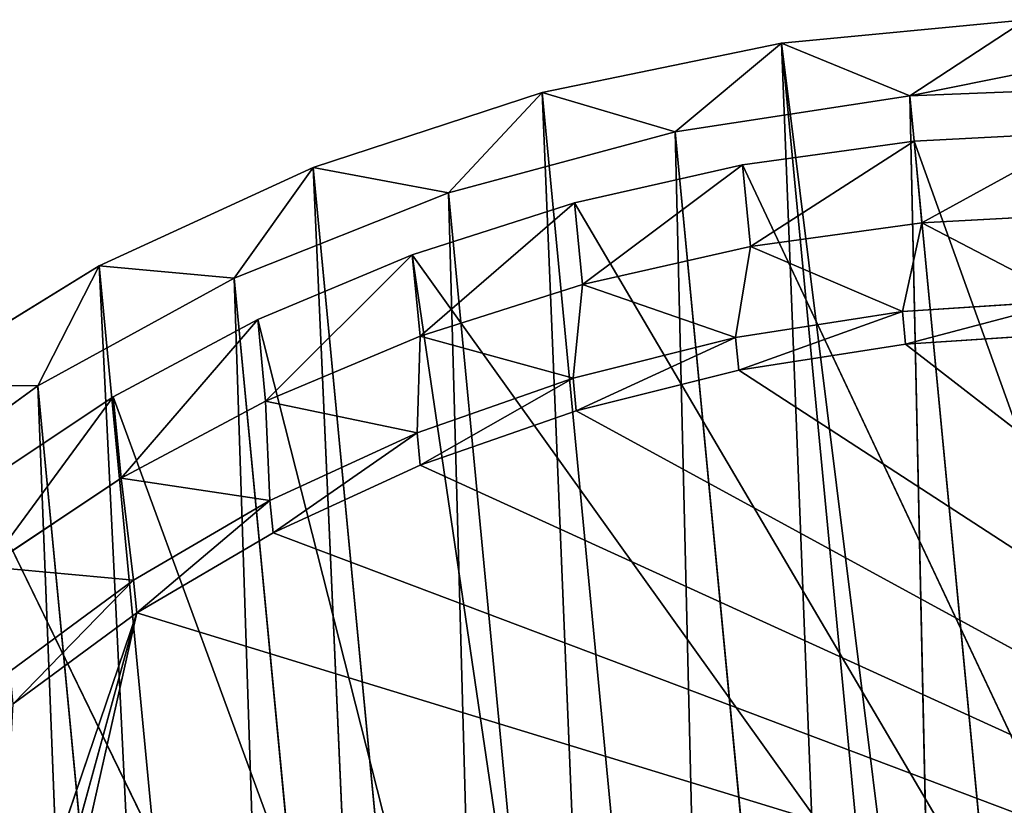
# Model space of a CAD drawing. Extents: x 322 to 502, y 0 to 111.
# Tile 319 of 656: x 341 to 358, y 98 to 111. Entities that reach past the tile are written whole.
import ezdxf

# ---------------------------------------------------------------- set-up
doc = ezdxf.new("R2010")
doc.units = 0
doc.header["$LTSCALE"] = 25.4
doc.layers.get('0').update_dxf_attribs({"color": 13, "linetype": 'CONTINUOUS'})

# ---------------------------------------------------------------- blocks, each defined once
blk = doc.blocks.new('MONO-II-GOLD-7766-7774_ST0')
at = {"color": 7}
for p, q in [((76.092, 157.25, 40.509), (6.394, 79.174, 31.833)), ((76.092, 157.25, 40.509), (6.394, 79.174, 31.833)), ((76.337, 157.201, 38.516), (6.394, 79.174, 31.833)), ((76.337, 157.201, 38.516), (6.394, 79.174, 31.833)), ((6.394, 79.174, 31.833), (77.147, 156.81, 34.604)), ((6.394, 79.174, 31.833), (77.147, 156.81, 34.604)), ((77.147, 156.81, 34.604), (7.204, 78.783, 27.92)), ((77.147, 156.81, 34.604), (7.204, 78.783, 27.92)), ((78.369, 156.036, 30.858), (7.204, 78.783, 27.92)), ((78.369, 156.036, 30.858), (7.204, 78.783, 27.92)), ((78.369, 156.036, 30.858), (8.425, 78.009, 24.175)), ((78.369, 156.036, 30.858), (8.425, 78.009, 24.175)), ((79.975, 154.896, 27.36), (8.425, 78.009, 24.175)), ((79.975, 154.896, 27.36), (8.425, 78.009, 24.175)), ((79.975, 154.896, 27.36), (10.032, 76.868, 20.677)), ((79.975, 154.896, 27.36), (10.032, 76.868, 20.677)), ((81.932, 153.413, 24.184), (10.032, 76.868, 20.677)), ((81.932, 153.413, 24.184), (10.032, 76.868, 20.677)), ((7.258, 78.219, 33.932), (59.395, 136.381, 38.914)), ((7.258, 78.219, 33.932), (59.395, 136.381, 38.914)), ((7.258, 78.219, 33.932), (59.978, 136.187, 35.077)), ((7.258, 78.219, 33.932), (59.978, 136.187, 35.077)), ((7.842, 78.025, 30.095), (59.978, 136.187, 35.077)), ((7.842, 78.025, 30.095), (59.978, 136.187, 35.077)), ((7.842, 78.025, 30.095), (60.978, 135.608, 31.367)), ((7.842, 78.025, 30.095), (60.978, 135.608, 31.367)), ((8.842, 77.446, 26.385), (60.978, 135.608, 31.367)), ((8.842, 77.446, 26.385), (60.978, 135.608, 31.367)), ((8.842, 77.446, 26.385), (62.372, 134.658, 27.866)), ((8.842, 77.446, 26.385), (62.372, 134.658, 27.866)), ((10.236, 76.496, 22.884), (62.372, 134.658, 27.866)), ((10.236, 76.496, 22.884), (62.372, 134.658, 27.866)), ((10.236, 76.496, 22.884), (64.13, 133.358, 24.653)), ((10.236, 76.496, 22.884), (64.13, 133.358, 24.653)), ((11.993, 75.196, 19.672), (64.13, 133.358, 24.653)), ((11.993, 75.196, 19.672), (64.13, 133.358, 24.653)), ((11.993, 75.196, 19.672), (66.211, 131.737, 21.8)), ((11.993, 75.196, 19.672), (66.211, 131.737, 21.8)), ((7.258, 78.219, 33.932), (6.012, 79.174, 35.83)), ((6.012, 79.174, 35.83), (6.394, 79.174, 31.833)), ((7.258, 78.219, 33.932), (6.012, 79.174, 35.83)), ((6.012, 79.174, 35.83), (6.394, 79.174, 31.833)), ((7.842, 78.025, 30.095), (6.394, 79.174, 31.833)), ((6.394, 79.174, 31.833), (7.204, 78.783, 27.92)), ((7.842, 78.025, 30.095), (6.394, 79.174, 31.833)), ((7.258, 78.219, 33.932), (6.394, 79.174, 31.833)), ((7.258, 78.219, 33.932), (6.394, 79.174, 31.833)), ((6.394, 79.174, 31.833), (7.204, 78.783, 27.92)), ((9.33, 79.036, 34.13), (7.848, 77.442, 36.832)), ((9.33, 79.036, 34.13), (7.848, 77.442, 36.832)), ((9.33, 79.036, 34.13), (7.998, 77.55, 34.003)), ((9.33, 79.036, 34.13), (7.998, 77.55, 34.003)), ((9.718, 78.929, 31.324), (7.998, 77.55, 34.003)), ((9.718, 78.929, 31.324), (7.998, 77.55, 34.003)), ((9.718, 78.929, 31.324), (8.386, 77.442, 31.196)), ((9.718, 78.929, 31.324), (8.386, 77.442, 31.196)), ((9.18, 78.929, 36.96), (9.33, 79.036, 34.13)), ((9.18, 78.929, 36.96), (9.33, 79.036, 34.13)), ((9.33, 79.036, 34.13), (9.718, 78.929, 31.324)), ((9.33, 79.036, 34.13), (9.718, 78.929, 31.324)), ((9.33, 79.036, 34.13), (10.783, 77.762, 33.81)), ((9.33, 79.036, 34.13), (10.783, 77.762, 33.81)), ((9.33, 79.036, 34.13), (10.602, 77.688, 36.566)), ((9.33, 79.036, 34.13), (10.602, 77.688, 36.566)), ((9.718, 78.929, 31.324), (10.34, 78.607, 28.576)), ((9.718, 78.929, 31.324), (10.34, 78.607, 28.576)), ((9.718, 78.929, 31.324), (11.207, 77.615, 31.083)), ((9.718, 78.929, 31.324), (11.207, 77.615, 31.083)), ((9.718, 78.929, 31.324), (10.783, 77.762, 33.81)), ((9.718, 78.929, 31.324), (10.783, 77.762, 33.81)), ((6.067, 78.783, 39.825), (7.258, 78.219, 33.932)), ((6.067, 78.783, 39.825), (7.258, 78.219, 33.932)), ((8.842, 77.446, 26.385), (7.204, 78.783, 27.92)), ((7.204, 78.783, 27.92), (8.425, 78.009, 24.175)), ((8.842, 77.446, 26.385), (7.204, 78.783, 27.92)), ((7.842, 78.025, 30.095), (7.204, 78.783, 27.92)), ((7.842, 78.025, 30.095), (7.204, 78.783, 27.92)), ((7.204, 78.783, 27.92), (8.425, 78.009, 24.175)), ((10.34, 78.607, 28.576), (8.386, 77.442, 31.196)), ((10.34, 78.607, 28.576), (8.386, 77.442, 31.196)), ((10.34, 78.607, 28.576), (9.007, 77.121, 28.448)), ((10.34, 78.607, 28.576), (9.007, 77.121, 28.448)), ((10.34, 78.607, 28.576), (11.186, 78.076, 25.922)), ((10.34, 78.607, 28.576), (11.186, 78.076, 25.922)), ((10.34, 78.607, 28.576), (11.87, 77.248, 28.425)), ((10.34, 78.607, 28.576), (11.87, 77.248, 28.425)), ((10.34, 78.607, 28.576), (11.207, 77.615, 31.083)), ((10.34, 78.607, 28.576), (11.207, 77.615, 31.083)), ((10.602, 77.688, 36.566), (11.316, 78.356, 33.861)), ((10.602, 77.688, 36.566), (11.316, 78.356, 33.861)), ((10.783, 77.762, 33.81), (11.316, 78.356, 33.861)), ((10.783, 77.762, 33.81), (11.316, 78.356, 33.861)), ((11.135, 78.282, 36.617), (11.316, 78.356, 33.861)), ((11.135, 78.282, 36.617), (11.316, 78.356, 33.861)), ((11.316, 78.356, 33.861), (11.74, 78.209, 31.134)), ((11.316, 78.356, 33.861), (11.74, 78.209, 31.134)), ((11.316, 78.356, 33.861), (24.934, 64.641, 51.454)), ((11.316, 78.356, 33.861), (24.934, 64.641, 51.454)), ((7.105, 78.025, 37.81), (7.258, 78.219, 33.932)), ((7.105, 78.025, 37.81), (7.258, 78.219, 33.932)), ((7.258, 78.219, 33.932), (7.842, 78.025, 30.095)), ((7.258, 78.219, 33.932), (7.842, 78.025, 30.095)), ((10.783, 77.762, 33.81), (11.74, 78.209, 31.134)), ((10.783, 77.762, 33.81), (11.74, 78.209, 31.134)), ((11.207, 77.615, 31.083), (11.74, 78.209, 31.134)), ((11.207, 77.615, 31.083), (11.74, 78.209, 31.134)), ((11.74, 78.209, 31.134), (12.403, 77.843, 28.476)), ((11.74, 78.209, 31.134), (12.403, 77.843, 28.476)), ((11.74, 78.209, 31.134), (24.934, 64.641, 51.454)), ((11.74, 78.209, 31.134), (24.934, 64.641, 51.454)), ((7.842, 78.025, 30.095), (8.842, 77.446, 26.385)), ((7.842, 78.025, 30.095), (8.842, 77.446, 26.385)), ((10.236, 76.496, 22.884), (8.425, 78.009, 24.175)), ((8.425, 78.009, 24.175), (10.032, 76.868, 20.677)), ((10.236, 76.496, 22.884), (8.425, 78.009, 24.175)), ((8.842, 77.446, 26.385), (8.425, 78.009, 24.175)), ((8.842, 77.446, 26.385), (8.425, 78.009, 24.175)), ((8.425, 78.009, 24.175), (10.032, 76.868, 20.677)), ((11.186, 78.076, 25.922), (9.007, 77.121, 28.448)), ((11.186, 78.076, 25.922), (9.007, 77.121, 28.448)), ((11.186, 78.076, 25.922), (9.853, 76.59, 25.795)), ((11.186, 78.076, 25.922), (9.853, 76.59, 25.795)), ((11.186, 78.076, 25.922), (12.246, 77.342, 23.397)), ((11.186, 78.076, 25.922), (12.246, 77.342, 23.397)), ((11.186, 78.076, 25.922), (12.761, 76.668, 25.874)), ((11.186, 78.076, 25.922), (12.761, 76.668, 25.874)), ((11.186, 78.076, 25.922), (11.87, 77.248, 28.425)), ((11.186, 78.076, 25.922), (11.87, 77.248, 28.425)), ((11.207, 77.615, 31.083), (12.403, 77.843, 28.476)), ((11.207, 77.615, 31.083), (12.403, 77.843, 28.476)), ((11.87, 77.248, 28.425), (12.403, 77.843, 28.476)), ((11.87, 77.248, 28.425), (12.403, 77.843, 28.476)), ((12.403, 77.843, 28.476), (13.294, 77.263, 25.925)), ((12.403, 77.843, 28.476), (13.294, 77.263, 25.925)), ((12.403, 77.843, 28.476), (24.934, 64.641, 51.454)), ((12.403, 77.843, 28.476), (24.934, 64.641, 51.454)), ((10.783, 77.762, 33.81), (10.602, 77.688, 36.566)), ((10.783, 77.762, 33.81), (10.602, 77.688, 36.566)), ((11.207, 77.615, 31.083), (10.783, 77.762, 33.81)), ((11.207, 77.615, 31.083), (10.783, 77.762, 33.81)), ((11.87, 77.248, 28.425), (11.207, 77.615, 31.083)), ((11.87, 77.248, 28.425), (11.207, 77.615, 31.083)), ((7.998, 77.55, 34.003), (7.848, 77.442, 36.832)), ((7.998, 77.55, 34.003), (7.848, 77.442, 36.832)), ((8.386, 77.442, 31.196), (7.998, 77.55, 34.003)), ((34.703, 52.791, 43.586), (7.998, 77.55, 34.003)), ((8.386, 77.442, 31.196), (7.998, 77.55, 34.003)), ((34.703, 52.791, 43.586), (7.998, 77.55, 34.003)), ((9.007, 77.121, 28.448), (8.386, 77.442, 31.196)), ((8.386, 77.442, 31.196), (34.703, 52.791, 43.586)), ((9.007, 77.121, 28.448), (8.386, 77.442, 31.196)), ((8.386, 77.442, 31.196), (34.703, 52.791, 43.586)), ((8.842, 77.446, 26.385), (10.236, 76.496, 22.884)), ((8.842, 77.446, 26.385), (10.236, 76.496, 22.884)), ((12.246, 77.342, 23.397), (9.853, 76.59, 25.795)), ((12.246, 77.342, 23.397), (9.853, 76.59, 25.795)), ((12.246, 77.342, 23.397), (10.913, 75.856, 23.27)), ((12.246, 77.342, 23.397), (10.913, 75.856, 23.27)), ((12.246, 77.342, 23.397), (13.506, 76.415, 21.032)), ((12.246, 77.342, 23.397), (13.506, 76.415, 21.032)), ((12.246, 77.342, 23.397), (13.867, 75.883, 23.467)), ((12.246, 77.342, 23.397), (13.867, 75.883, 23.467)), ((12.246, 77.342, 23.397), (12.761, 76.668, 25.874)), ((12.246, 77.342, 23.397), (12.761, 76.668, 25.874)), ((11.87, 77.248, 28.425), (13.294, 77.263, 25.925)), ((11.87, 77.248, 28.425), (13.294, 77.263, 25.925)), ((12.761, 76.668, 25.874), (11.87, 77.248, 28.425)), ((12.761, 76.668, 25.874), (11.87, 77.248, 28.425)), ((12.761, 76.668, 25.874), (13.294, 77.263, 25.925)), ((12.761, 76.668, 25.874), (13.294, 77.263, 25.925)), ((13.294, 77.263, 25.925), (14.4, 76.477, 23.518)), ((13.294, 77.263, 25.925), (14.4, 76.477, 23.518)), ((13.294, 77.263, 25.925), (24.934, 64.641, 51.454)), ((13.294, 77.263, 25.925), (24.934, 64.641, 51.454)), ((9.853, 76.59, 25.795), (9.007, 77.121, 28.448)), ((9.007, 77.121, 28.448), (34.703, 52.791, 43.586)), ((9.007, 77.121, 28.448), (34.703, 52.791, 43.586)), ((9.853, 76.59, 25.795), (9.007, 77.121, 28.448)), ((11.993, 75.196, 19.672), (10.032, 76.868, 20.677)), ((10.032, 76.868, 20.677), (11.989, 75.386, 17.5)), ((11.993, 75.196, 19.672), (10.032, 76.868, 20.677)), ((10.236, 76.496, 22.884), (10.032, 76.868, 20.677)), ((10.236, 76.496, 22.884), (10.032, 76.868, 20.677)), ((10.032, 76.868, 20.677), (11.989, 75.386, 17.5)), ((13.867, 75.883, 23.467), (12.761, 76.668, 25.874)), ((12.761, 76.668, 25.874), (14.4, 76.477, 23.518)), ((12.761, 76.668, 25.874), (14.4, 76.477, 23.518)), ((13.867, 75.883, 23.467), (12.761, 76.668, 25.874)), ((10.913, 75.856, 23.27), (9.853, 76.59, 25.795)), ((9.853, 76.59, 25.795), (34.703, 52.791, 43.586)), ((9.853, 76.59, 25.795), (34.703, 52.791, 43.586)), ((9.853, 76.59, 25.795), (36.035, 52.791, 29.65)), ((9.853, 76.59, 25.795), (36.035, 52.791, 29.65)), ((10.913, 75.856, 23.27), (9.853, 76.59, 25.795)), ((10.236, 76.496, 22.884), (11.993, 75.196, 19.672)), ((10.236, 76.496, 22.884), (11.993, 75.196, 19.672)), ((13.506, 76.415, 21.032), (10.913, 75.856, 23.27)), ((13.506, 76.415, 21.032), (10.913, 75.856, 23.27)), ((13.506, 76.415, 21.032), (12.174, 74.929, 20.905)), ((13.506, 76.415, 21.032), (12.174, 74.929, 20.905)), ((13.506, 76.415, 21.032), (14.951, 75.306, 18.859)), ((13.506, 76.415, 21.032), (14.951, 75.306, 18.859)), ((13.506, 76.415, 21.032), (15.173, 74.903, 21.237)), ((13.506, 76.415, 21.032), (15.173, 74.903, 21.237)), ((13.506, 76.415, 21.032), (13.867, 75.883, 23.467)), ((13.506, 76.415, 21.032), (13.867, 75.883, 23.467)), ((13.867, 75.883, 23.467), (14.4, 76.477, 23.518)), ((13.867, 75.883, 23.467), (14.4, 76.477, 23.518)), ((14.4, 76.477, 23.518), (15.706, 75.497, 21.288)), ((14.4, 76.477, 23.518), (15.706, 75.497, 21.288)), ((14.4, 76.477, 23.518), (24.934, 64.641, 51.454)), ((14.4, 76.477, 23.518), (24.934, 64.641, 51.454)), ((12.174, 74.929, 20.905), (10.913, 75.856, 23.27)), ((10.913, 75.856, 23.27), (36.035, 52.791, 29.65)), ((10.913, 75.856, 23.27), (36.035, 52.791, 29.65)), ((12.174, 74.929, 20.905), (10.913, 75.856, 23.27)), ((15.173, 74.903, 21.237), (13.867, 75.883, 23.467)), ((13.867, 75.883, 23.467), (15.706, 75.497, 21.288)), ((13.867, 75.883, 23.467), (15.706, 75.497, 21.288)), ((15.173, 74.903, 21.237), (13.867, 75.883, 23.467)), ((11.993, 75.196, 19.672), (11.989, 75.386, 17.5)), ((11.993, 75.196, 19.672), (11.989, 75.386, 17.5)), ((15.173, 74.903, 21.237), (15.706, 75.497, 21.288)), ((15.173, 74.903, 21.237), (15.706, 75.497, 21.288)), ((15.706, 75.497, 21.288), (17.193, 74.337, 19.268)), ((24.934, 64.641, 51.454), (15.706, 75.497, 21.288)), ((15.706, 75.497, 21.288), (22.507, 69.599, 18.974)), ((15.706, 75.497, 21.288), (17.193, 74.337, 19.268)), ((22.926, 69.164, 19.666), (15.706, 75.497, 21.288)), ((24.934, 64.641, 51.454), (15.706, 75.497, 21.288)), ((22.926, 69.164, 19.666), (15.706, 75.497, 21.288)), ((22.663, 69.425, 19.38), (15.706, 75.497, 21.288)), ((22.663, 69.425, 19.38), (15.706, 75.497, 21.288)), ((15.706, 75.497, 21.288), (22.507, 69.599, 18.974)), ((11.993, 75.196, 19.672), (14.075, 73.575, 16.818)), ((11.993, 75.196, 19.672), (14.075, 73.575, 16.818)), ((14.951, 75.306, 18.859), (12.174, 74.929, 20.905)), ((14.951, 75.306, 18.859), (12.174, 74.929, 20.905)), ((14.951, 75.306, 18.859), (15.173, 74.903, 21.237)), ((14.951, 75.306, 18.859), (15.173, 74.903, 21.237)), ((13.618, 73.82, 18.732), (12.174, 74.929, 20.905)), ((13.618, 73.82, 18.732), (12.174, 74.929, 20.905)), ((36.035, 52.791, 29.65), (12.174, 74.929, 20.905)), ((36.035, 52.791, 29.65), (12.174, 74.929, 20.905)), ((16.661, 73.743, 19.217), (15.173, 74.903, 21.237)), ((15.173, 74.903, 21.237), (17.193, 74.337, 19.268)), ((15.173, 74.903, 21.237), (17.193, 74.337, 19.268)), ((16.661, 73.743, 19.217), (15.173, 74.903, 21.237)), ((13.618, 73.82, 18.732), (36.035, 52.791, 29.65)), ((13.618, 73.82, 18.732), (36.035, 52.791, 29.65))]:
    blk.add_line(p, q, dxfattribs=at)
mesh = blk.add_polyface(dxfattribs=at)
corners = [(76.092, 157.25, 40.509), (6.394, 79.174, 31.833), (6.012, 79.174, 35.83)]
mesh.append_faces([[corners[k] for k in face] for face in [(0, 1, 2)]], dxfattribs={"color": 7})
mesh = blk.add_polyface(dxfattribs=at)
corners = [(76.092, 157.25, 40.509), (76.337, 157.201, 38.516), (6.394, 79.174, 31.833)]
mesh.append_faces([[corners[k] for k in face] for face in [(0, 1, 2)]], dxfattribs={"color": 7})
mesh = blk.add_polyface(dxfattribs=at)
corners = [(76.337, 157.201, 38.516), (77.147, 156.81, 34.604), (6.394, 79.174, 31.833)]
mesh.append_faces([[corners[k] for k in face] for face in [(0, 1, 2)]], dxfattribs={"color": 7})
mesh = blk.add_polyface(dxfattribs=at)
corners = [(77.147, 156.81, 34.604), (7.204, 78.783, 27.92), (6.394, 79.174, 31.833)]
mesh.append_faces([[corners[k] for k in face] for face in [(0, 1, 2)]], dxfattribs={"color": 7})
mesh = blk.add_polyface(dxfattribs=at)
corners = [(77.147, 156.81, 34.604), (78.369, 156.036, 30.858), (7.204, 78.783, 27.92)]
mesh.append_faces([[corners[k] for k in face] for face in [(0, 1, 2)]], dxfattribs={"color": 7})
mesh = blk.add_polyface(dxfattribs=at)
corners = [(78.369, 156.036, 30.858), (8.425, 78.009, 24.175), (7.204, 78.783, 27.92)]
mesh.append_faces([[corners[k] for k in face] for face in [(0, 1, 2)]], dxfattribs={"color": 7})
mesh = blk.add_polyface(dxfattribs=at)
corners = [(78.369, 156.036, 30.858), (79.975, 154.896, 27.36), (8.425, 78.009, 24.175)]
mesh.append_faces([[corners[k] for k in face] for face in [(0, 1, 2)]], dxfattribs={"color": 7})
mesh = blk.add_polyface(dxfattribs=at)
corners = [(79.975, 154.896, 27.36), (10.032, 76.868, 20.677), (8.425, 78.009, 24.175)]
mesh.append_faces([[corners[k] for k in face] for face in [(0, 1, 2)]], dxfattribs={"color": 7})
mesh = blk.add_polyface(dxfattribs=at)
corners = [(81.932, 153.413, 24.184), (10.032, 76.868, 20.677), (79.975, 154.896, 27.36)]
mesh.append_faces([[corners[k] for k in face] for face in [(0, 1, 2)]], dxfattribs={"color": 7})
mesh = blk.add_polyface(dxfattribs=at)
corners = [(81.932, 153.413, 24.184), (11.989, 75.386, 17.5), (10.032, 76.868, 20.677)]
mesh.append_faces([[corners[k] for k in face] for face in [(0, 1, 2)]], dxfattribs={"color": 7})
mesh = blk.add_polyface(dxfattribs=at)
corners = [(84.199, 151.62, 21.396), (11.989, 75.386, 17.5), (81.932, 153.413, 24.184)]
mesh.append_faces([[corners[k] for k in face] for face in [(0, 1, 2)]], dxfattribs={"color": 7})
mesh = blk.add_polyface(dxfattribs=at)
corners = [(84.199, 151.62, 21.396), (14.255, 73.593, 14.713), (11.989, 75.386, 17.5)]
mesh.append_faces([[corners[k] for k in face] for face in [(0, 1, 2)]], dxfattribs={"color": 7})
mesh = blk.add_polyface(dxfattribs=at)
corners = [(86.726, 149.556, 19.058), (14.255, 73.593, 14.713), (84.199, 151.62, 21.396)]
mesh.append_faces([[corners[k] for k in face] for face in [(0, 1, 2)]], dxfattribs={"color": 7})
mesh = blk.add_polyface(dxfattribs=at)
corners = [(59.395, 136.381, 38.914), (7.105, 78.025, 37.81), (7.258, 78.219, 33.932)]
mesh.append_faces([[corners[k] for k in face] for face in [(0, 1, 2)]], dxfattribs={"color": 7})
mesh = blk.add_polyface(dxfattribs=at)
corners = [(59.395, 136.381, 38.914), (7.258, 78.219, 33.932), (59.978, 136.187, 35.077)]
mesh.append_faces([[corners[k] for k in face] for face in [(0, 1, 2)]], dxfattribs={"color": 7})
mesh = blk.add_polyface(dxfattribs=at)
corners = [(59.978, 136.187, 35.077), (7.258, 78.219, 33.932), (7.842, 78.025, 30.095)]
mesh.append_faces([[corners[k] for k in face] for face in [(0, 1, 2)]], dxfattribs={"color": 7})
mesh = blk.add_polyface(dxfattribs=at)
corners = [(59.978, 136.187, 35.077), (7.842, 78.025, 30.095), (60.978, 135.608, 31.367)]
mesh.append_faces([[corners[k] for k in face] for face in [(0, 1, 2)]], dxfattribs={"color": 7})
mesh = blk.add_polyface(dxfattribs=at)
corners = [(60.978, 135.608, 31.367), (7.842, 78.025, 30.095), (8.842, 77.446, 26.385)]
mesh.append_faces([[corners[k] for k in face] for face in [(0, 1, 2)]], dxfattribs={"color": 7})
mesh = blk.add_polyface(dxfattribs=at)
corners = [(60.978, 135.608, 31.367), (8.842, 77.446, 26.385), (62.372, 134.658, 27.866)]
mesh.append_faces([[corners[k] for k in face] for face in [(0, 1, 2)]], dxfattribs={"color": 7})
mesh = blk.add_polyface(dxfattribs=at)
corners = [(62.372, 134.658, 27.866), (8.842, 77.446, 26.385), (10.236, 76.496, 22.884)]
mesh.append_faces([[corners[k] for k in face] for face in [(0, 1, 2)]], dxfattribs={"color": 7})
mesh = blk.add_polyface(dxfattribs=at)
corners = [(62.372, 134.658, 27.866), (10.236, 76.496, 22.884), (64.13, 133.358, 24.653)]
mesh.append_faces([[corners[k] for k in face] for face in [(0, 1, 2)]], dxfattribs={"color": 7})
mesh = blk.add_polyface(dxfattribs=at)
corners = [(64.13, 133.358, 24.653), (10.236, 76.496, 22.884), (11.993, 75.196, 19.672)]
mesh.append_faces([[corners[k] for k in face] for face in [(0, 1, 2)]], dxfattribs={"color": 7})
mesh = blk.add_polyface(dxfattribs=at)
corners = [(66.211, 131.737, 21.8), (64.13, 133.358, 24.653), (11.993, 75.196, 19.672)]
mesh.append_faces([[corners[k] for k in face] for face in [(0, 1, 2)]], dxfattribs={"color": 7})
mesh = blk.add_polyface(dxfattribs=at)
corners = [(66.211, 131.737, 21.8), (11.993, 75.196, 19.672), (14.075, 73.575, 16.818)]
mesh.append_faces([[corners[k] for k in face] for face in [(0, 1, 2)]], dxfattribs={"color": 7})
mesh = blk.add_polyface(dxfattribs=at)
corners = [(68.57, 129.831, 19.37), (66.211, 131.737, 21.8), (14.075, 73.575, 16.818)]
mesh.append_faces([[corners[k] for k in face] for face in [(0, 1, 2)]], dxfattribs={"color": 7})
mesh = blk.add_polyface(dxfattribs=at)
corners = [(6.012, 79.174, 35.83), (6.394, 79.174, 31.833), (7.258, 78.219, 33.932)]
mesh.append_faces([[corners[k] for k in face] for face in [(0, 1, 2)]], dxfattribs={"color": 7})
mesh = blk.add_polyface(dxfattribs=at)
corners = [(6.067, 78.783, 39.825), (6.012, 79.174, 35.83), (7.258, 78.219, 33.932)]
mesh.append_faces([[corners[k] for k in face] for face in [(0, 1, 2)]], dxfattribs={"color": 7})
mesh = blk.add_polyface(dxfattribs=at)
corners = [(6.394, 79.174, 31.833), (7.204, 78.783, 27.92), (7.842, 78.025, 30.095)]
mesh.append_faces([[corners[k] for k in face] for face in [(0, 1, 2)]], dxfattribs={"color": 7})
mesh = blk.add_polyface(dxfattribs=at)
corners = [(7.258, 78.219, 33.932), (6.394, 79.174, 31.833), (7.842, 78.025, 30.095)]
mesh.append_faces([[corners[k] for k in face] for face in [(0, 1, 2)]], dxfattribs={"color": 7})
mesh = blk.add_polyface(dxfattribs=at)
corners = [(9.33, 79.036, 34.13), (7.848, 77.442, 36.832), (9.18, 78.929, 36.96)]
mesh.append_faces([[corners[k] for k in face] for face in [(0, 1, 2)]], dxfattribs={"color": 7})
mesh = blk.add_polyface(dxfattribs=at)
corners = [(9.33, 79.036, 34.13), (7.998, 77.55, 34.003), (7.848, 77.442, 36.832)]
mesh.append_faces([[corners[k] for k in face] for face in [(0, 1, 2)]], dxfattribs={"color": 7})
mesh = blk.add_polyface(dxfattribs=at)
corners = [(9.33, 79.036, 34.13), (9.718, 78.929, 31.324), (7.998, 77.55, 34.003)]
mesh.append_faces([[corners[k] for k in face] for face in [(0, 1, 2)]], dxfattribs={"color": 7})
mesh = blk.add_polyface(dxfattribs=at)
corners = [(9.718, 78.929, 31.324), (8.386, 77.442, 31.196), (7.998, 77.55, 34.003)]
mesh.append_faces([[corners[k] for k in face] for face in [(0, 1, 2)]], dxfattribs={"color": 7})
mesh = blk.add_polyface(dxfattribs=at)
corners = [(9.718, 78.929, 31.324), (10.34, 78.607, 28.576), (8.386, 77.442, 31.196)]
mesh.append_faces([[corners[k] for k in face] for face in [(0, 1, 2)]], dxfattribs={"color": 7})
mesh = blk.add_polyface(dxfattribs=at)
corners = [(9.18, 78.929, 36.96), (10.602, 77.688, 36.566), (9.33, 79.036, 34.13)]
mesh.append_faces([[corners[k] for k in face] for face in [(0, 1, 2)]], dxfattribs={"color": 7})
mesh = blk.add_polyface(dxfattribs=at)
corners = [(9.33, 79.036, 34.13), (10.783, 77.762, 33.81), (9.718, 78.929, 31.324)]
mesh.append_faces([[corners[k] for k in face] for face in [(0, 1, 2)]], dxfattribs={"color": 7})
mesh = blk.add_polyface(dxfattribs=at)
corners = [(10.602, 77.688, 36.566), (10.783, 77.762, 33.81), (9.33, 79.036, 34.13)]
mesh.append_faces([[corners[k] for k in face] for face in [(0, 1, 2)]], dxfattribs={"color": 7})
mesh = blk.add_polyface(dxfattribs=at)
corners = [(9.718, 78.929, 31.324), (11.207, 77.615, 31.083), (10.34, 78.607, 28.576)]
mesh.append_faces([[corners[k] for k in face] for face in [(0, 1, 2)]], dxfattribs={"color": 7})
mesh = blk.add_polyface(dxfattribs=at)
corners = [(10.783, 77.762, 33.81), (11.207, 77.615, 31.083), (9.718, 78.929, 31.324)]
mesh.append_faces([[corners[k] for k in face] for face in [(0, 1, 2)]], dxfattribs={"color": 7})
mesh = blk.add_polyface(dxfattribs=at)
corners = [(6.067, 78.783, 39.825), (7.258, 78.219, 33.932), (7.105, 78.025, 37.81)]
mesh.append_faces([[corners[k] for k in face] for face in [(0, 1, 2)]], dxfattribs={"color": 7})
mesh = blk.add_polyface(dxfattribs=at)
corners = [(7.204, 78.783, 27.92), (8.425, 78.009, 24.175), (8.842, 77.446, 26.385)]
mesh.append_faces([[corners[k] for k in face] for face in [(0, 1, 2)]], dxfattribs={"color": 7})
mesh = blk.add_polyface(dxfattribs=at)
corners = [(7.842, 78.025, 30.095), (7.204, 78.783, 27.92), (8.842, 77.446, 26.385)]
mesh.append_faces([[corners[k] for k in face] for face in [(0, 1, 2)]], dxfattribs={"color": 7})
mesh = blk.add_polyface(dxfattribs=at)
corners = [(10.34, 78.607, 28.576), (9.007, 77.121, 28.448), (8.386, 77.442, 31.196)]
mesh.append_faces([[corners[k] for k in face] for face in [(0, 1, 2)]], dxfattribs={"color": 7})
mesh = blk.add_polyface(dxfattribs=at)
corners = [(10.34, 78.607, 28.576), (11.186, 78.076, 25.922), (9.007, 77.121, 28.448)]
mesh.append_faces([[corners[k] for k in face] for face in [(0, 1, 2)]], dxfattribs={"color": 7})
mesh = blk.add_polyface(dxfattribs=at)
corners = [(10.34, 78.607, 28.576), (11.87, 77.248, 28.425), (11.186, 78.076, 25.922)]
mesh.append_faces([[corners[k] for k in face] for face in [(0, 1, 2)]], dxfattribs={"color": 7})
mesh = blk.add_polyface(dxfattribs=at)
corners = [(11.207, 77.615, 31.083), (11.87, 77.248, 28.425), (10.34, 78.607, 28.576)]
mesh.append_faces([[corners[k] for k in face] for face in [(0, 1, 2)]], dxfattribs={"color": 7})
mesh = blk.add_polyface(dxfattribs=at)
corners = [(11.316, 78.356, 33.861), (10.783, 77.762, 33.81), (10.602, 77.688, 36.566)]
mesh.append_faces([[corners[k] for k in face] for face in [(0, 1, 2)]], dxfattribs={"color": 7})
mesh = blk.add_polyface(dxfattribs=at)
corners = [(11.316, 78.356, 33.861), (10.602, 77.688, 36.566), (11.135, 78.282, 36.617)]
mesh.append_faces([[corners[k] for k in face] for face in [(0, 1, 2)]], dxfattribs={"color": 7})
mesh = blk.add_polyface(dxfattribs=at)
corners = [(11.316, 78.356, 33.861), (11.74, 78.209, 31.134), (10.783, 77.762, 33.81)]
mesh.append_faces([[corners[k] for k in face] for face in [(0, 1, 2)]], dxfattribs={"color": 7})
mesh = blk.add_polyface(dxfattribs=at)
corners = [(24.934, 64.641, 51.454), (11.316, 78.356, 33.861), (11.135, 78.282, 36.617)]
mesh.append_faces([[corners[k] for k in face] for face in [(0, 1, 2)]], dxfattribs={"color": 7})
mesh = blk.add_polyface(dxfattribs=at)
corners = [(24.934, 64.641, 51.454), (11.74, 78.209, 31.134), (11.316, 78.356, 33.861)]
mesh.append_faces([[corners[k] for k in face] for face in [(0, 1, 2)]], dxfattribs={"color": 7})
mesh = blk.add_polyface(dxfattribs=at)
corners = [(11.74, 78.209, 31.134), (11.207, 77.615, 31.083), (10.783, 77.762, 33.81)]
mesh.append_faces([[corners[k] for k in face] for face in [(0, 1, 2)]], dxfattribs={"color": 7})
mesh = blk.add_polyface(dxfattribs=at)
corners = [(11.74, 78.209, 31.134), (12.403, 77.843, 28.476), (11.207, 77.615, 31.083)]
mesh.append_faces([[corners[k] for k in face] for face in [(0, 1, 2)]], dxfattribs={"color": 7})
mesh = blk.add_polyface(dxfattribs=at)
corners = [(24.934, 64.641, 51.454), (12.403, 77.843, 28.476), (11.74, 78.209, 31.134)]
mesh.append_faces([[corners[k] for k in face] for face in [(0, 1, 2)]], dxfattribs={"color": 7})
mesh = blk.add_polyface(dxfattribs=at)
corners = [(8.425, 78.009, 24.175), (10.032, 76.868, 20.677), (10.236, 76.496, 22.884)]
mesh.append_faces([[corners[k] for k in face] for face in [(0, 1, 2)]], dxfattribs={"color": 7})
mesh = blk.add_polyface(dxfattribs=at)
corners = [(8.842, 77.446, 26.385), (8.425, 78.009, 24.175), (10.236, 76.496, 22.884)]
mesh.append_faces([[corners[k] for k in face] for face in [(0, 1, 2)]], dxfattribs={"color": 7})
mesh = blk.add_polyface(dxfattribs=at)
corners = [(11.186, 78.076, 25.922), (9.853, 76.59, 25.795), (9.007, 77.121, 28.448)]
mesh.append_faces([[corners[k] for k in face] for face in [(0, 1, 2)]], dxfattribs={"color": 7})
mesh = blk.add_polyface(dxfattribs=at)
corners = [(11.186, 78.076, 25.922), (12.246, 77.342, 23.397), (9.853, 76.59, 25.795)]
mesh.append_faces([[corners[k] for k in face] for face in [(0, 1, 2)]], dxfattribs={"color": 7})
mesh = blk.add_polyface(dxfattribs=at)
corners = [(11.186, 78.076, 25.922), (12.761, 76.668, 25.874), (12.246, 77.342, 23.397)]
mesh.append_faces([[corners[k] for k in face] for face in [(0, 1, 2)]], dxfattribs={"color": 7})
mesh = blk.add_polyface(dxfattribs=at)
corners = [(11.87, 77.248, 28.425), (12.761, 76.668, 25.874), (11.186, 78.076, 25.922)]
mesh.append_faces([[corners[k] for k in face] for face in [(0, 1, 2)]], dxfattribs={"color": 7})
mesh = blk.add_polyface(dxfattribs=at)
corners = [(12.403, 77.843, 28.476), (11.87, 77.248, 28.425), (11.207, 77.615, 31.083)]
mesh.append_faces([[corners[k] for k in face] for face in [(0, 1, 2)]], dxfattribs={"color": 7})
mesh = blk.add_polyface(dxfattribs=at)
corners = [(12.403, 77.843, 28.476), (13.294, 77.263, 25.925), (11.87, 77.248, 28.425)]
mesh.append_faces([[corners[k] for k in face] for face in [(0, 1, 2)]], dxfattribs={"color": 7})
mesh = blk.add_polyface(dxfattribs=at)
corners = [(24.934, 64.641, 51.454), (13.294, 77.263, 25.925), (12.403, 77.843, 28.476)]
mesh.append_faces([[corners[k] for k in face] for face in [(0, 1, 2)]], dxfattribs={"color": 7})
mesh = blk.add_polyface(dxfattribs=at)
corners = [(34.703, 52.791, 43.586), (7.848, 77.442, 36.832), (7.998, 77.55, 34.003)]
mesh.append_faces([[corners[k] for k in face] for face in [(0, 1, 2)]], dxfattribs={"color": 7})
mesh = blk.add_polyface(dxfattribs=at)
corners = [(34.703, 52.791, 43.586), (7.998, 77.55, 34.003), (8.386, 77.442, 31.196)]
mesh.append_faces([[corners[k] for k in face] for face in [(0, 1, 2)]], dxfattribs={"color": 7})
mesh = blk.add_polyface(dxfattribs=at)
corners = [(34.703, 52.791, 43.586), (8.386, 77.442, 31.196), (9.007, 77.121, 28.448)]
mesh.append_faces([[corners[k] for k in face] for face in [(0, 1, 2)]], dxfattribs={"color": 7})
mesh = blk.add_polyface(dxfattribs=at)
corners = [(12.246, 77.342, 23.397), (10.913, 75.856, 23.27), (9.853, 76.59, 25.795)]
mesh.append_faces([[corners[k] for k in face] for face in [(0, 1, 2)]], dxfattribs={"color": 7})
mesh = blk.add_polyface(dxfattribs=at)
corners = [(12.246, 77.342, 23.397), (13.506, 76.415, 21.032), (10.913, 75.856, 23.27)]
mesh.append_faces([[corners[k] for k in face] for face in [(0, 1, 2)]], dxfattribs={"color": 7})
mesh = blk.add_polyface(dxfattribs=at)
corners = [(13.867, 75.883, 23.467), (13.506, 76.415, 21.032), (12.246, 77.342, 23.397)]
mesh.append_faces([[corners[k] for k in face] for face in [(0, 1, 2)]], dxfattribs={"color": 7})
mesh = blk.add_polyface(dxfattribs=at)
corners = [(12.761, 76.668, 25.874), (13.867, 75.883, 23.467), (12.246, 77.342, 23.397)]
mesh.append_faces([[corners[k] for k in face] for face in [(0, 1, 2)]], dxfattribs={"color": 7})
mesh = blk.add_polyface(dxfattribs=at)
corners = [(13.294, 77.263, 25.925), (12.761, 76.668, 25.874), (11.87, 77.248, 28.425)]
mesh.append_faces([[corners[k] for k in face] for face in [(0, 1, 2)]], dxfattribs={"color": 7})
mesh = blk.add_polyface(dxfattribs=at)
corners = [(13.294, 77.263, 25.925), (14.4, 76.477, 23.518), (12.761, 76.668, 25.874)]
mesh.append_faces([[corners[k] for k in face] for face in [(0, 1, 2)]], dxfattribs={"color": 7})
mesh = blk.add_polyface(dxfattribs=at)
corners = [(24.934, 64.641, 51.454), (14.4, 76.477, 23.518), (13.294, 77.263, 25.925)]
mesh.append_faces([[corners[k] for k in face] for face in [(0, 1, 2)]], dxfattribs={"color": 7})
mesh = blk.add_polyface(dxfattribs=at)
corners = [(34.703, 52.791, 43.586), (9.007, 77.121, 28.448), (9.853, 76.59, 25.795)]
mesh.append_faces([[corners[k] for k in face] for face in [(0, 1, 2)]], dxfattribs={"color": 7})
mesh = blk.add_polyface(dxfattribs=at)
corners = [(10.032, 76.868, 20.677), (11.989, 75.386, 17.5), (11.993, 75.196, 19.672)]
mesh.append_faces([[corners[k] for k in face] for face in [(0, 1, 2)]], dxfattribs={"color": 7})
mesh = blk.add_polyface(dxfattribs=at)
corners = [(10.236, 76.496, 22.884), (10.032, 76.868, 20.677), (11.993, 75.196, 19.672)]
mesh.append_faces([[corners[k] for k in face] for face in [(0, 1, 2)]], dxfattribs={"color": 7})
mesh = blk.add_polyface(dxfattribs=at)
corners = [(12.761, 76.668, 25.874), (14.4, 76.477, 23.518), (13.867, 75.883, 23.467)]
mesh.append_faces([[corners[k] for k in face] for face in [(0, 1, 2)]], dxfattribs={"color": 7})
mesh = blk.add_polyface(dxfattribs=at)
corners = [(34.703, 52.791, 43.586), (9.853, 76.59, 25.795), (36.035, 52.791, 29.65)]
mesh.append_faces([[corners[k] for k in face] for face in [(0, 1, 2)]], dxfattribs={"color": 7})
mesh = blk.add_polyface(dxfattribs=at)
corners = [(36.035, 52.791, 29.65), (9.853, 76.59, 25.795), (10.913, 75.856, 23.27)]
mesh.append_faces([[corners[k] for k in face] for face in [(0, 1, 2)]], dxfattribs={"color": 7})
mesh = blk.add_polyface(dxfattribs=at)
corners = [(13.506, 76.415, 21.032), (12.174, 74.929, 20.905), (10.913, 75.856, 23.27)]
mesh.append_faces([[corners[k] for k in face] for face in [(0, 1, 2)]], dxfattribs={"color": 7})
mesh = blk.add_polyface(dxfattribs=at)
corners = [(14.951, 75.306, 18.859), (12.174, 74.929, 20.905), (13.506, 76.415, 21.032)]
mesh.append_faces([[corners[k] for k in face] for face in [(0, 1, 2)]], dxfattribs={"color": 7})
mesh = blk.add_polyface(dxfattribs=at)
corners = [(15.173, 74.903, 21.237), (14.951, 75.306, 18.859), (13.506, 76.415, 21.032)]
mesh.append_faces([[corners[k] for k in face] for face in [(0, 1, 2)]], dxfattribs={"color": 7})
mesh = blk.add_polyface(dxfattribs=at)
corners = [(13.867, 75.883, 23.467), (15.173, 74.903, 21.237), (13.506, 76.415, 21.032)]
mesh.append_faces([[corners[k] for k in face] for face in [(0, 1, 2)]], dxfattribs={"color": 7})
mesh = blk.add_polyface(dxfattribs=at)
corners = [(15.706, 75.497, 21.288), (13.867, 75.883, 23.467), (14.4, 76.477, 23.518)]
mesh.append_faces([[corners[k] for k in face] for face in [(0, 1, 2)]], dxfattribs={"color": 7})
mesh = blk.add_polyface(dxfattribs=at)
corners = [(24.934, 64.641, 51.454), (15.706, 75.497, 21.288), (14.4, 76.477, 23.518)]
mesh.append_faces([[corners[k] for k in face] for face in [(0, 1, 2)]], dxfattribs={"color": 7})
mesh = blk.add_polyface(dxfattribs=at)
corners = [(36.035, 52.791, 29.65), (10.913, 75.856, 23.27), (12.174, 74.929, 20.905)]
mesh.append_faces([[corners[k] for k in face] for face in [(0, 1, 2)]], dxfattribs={"color": 7})
mesh = blk.add_polyface(dxfattribs=at)
corners = [(15.706, 75.497, 21.288), (15.173, 74.903, 21.237), (13.867, 75.883, 23.467)]
mesh.append_faces([[corners[k] for k in face] for face in [(0, 1, 2)]], dxfattribs={"color": 7})
mesh = blk.add_polyface(dxfattribs=at)
corners = [(11.993, 75.196, 19.672), (11.989, 75.386, 17.5), (14.075, 73.575, 16.818)]
mesh.append_faces([[corners[k] for k in face] for face in [(0, 1, 2)]], dxfattribs={"color": 7})
mesh = blk.add_polyface(dxfattribs=at)
corners = [(17.193, 74.337, 19.268), (15.173, 74.903, 21.237), (15.706, 75.497, 21.288)]
mesh.append_faces([[corners[k] for k in face] for face in [(0, 1, 2)]], dxfattribs={"color": 7})
mesh = blk.add_polyface(dxfattribs=at)
corners = [(15.706, 75.497, 21.288), (22.507, 69.599, 18.974), (17.193, 74.337, 19.268)]
mesh.append_faces([[corners[k] for k in face] for face in [(0, 1, 2)]], dxfattribs={"color": 7})
mesh = blk.add_polyface(dxfattribs=at)
corners = [(24.934, 64.641, 51.454), (22.926, 69.164, 19.666), (15.706, 75.497, 21.288)]
mesh.append_faces([[corners[k] for k in face] for face in [(0, 1, 2)]], dxfattribs={"color": 7})
mesh = blk.add_polyface(dxfattribs=at)
corners = [(15.706, 75.497, 21.288), (22.926, 69.164, 19.666), (22.663, 69.425, 19.38)]
mesh.append_faces([[corners[k] for k in face] for face in [(0, 1, 2)]], dxfattribs={"color": 7})
mesh = blk.add_polyface(dxfattribs=at)
corners = [(15.706, 75.497, 21.288), (22.663, 69.425, 19.38), (22.507, 69.599, 18.974)]
mesh.append_faces([[corners[k] for k in face] for face in [(0, 1, 2)]], dxfattribs={"color": 7})
mesh = blk.add_polyface(dxfattribs=at)
corners = [(14.951, 75.306, 18.859), (13.618, 73.82, 18.732), (12.174, 74.929, 20.905)]
mesh.append_faces([[corners[k] for k in face] for face in [(0, 1, 2)]], dxfattribs={"color": 7})
mesh = blk.add_polyface(dxfattribs=at)
corners = [(15.173, 74.903, 21.237), (16.661, 73.743, 19.217), (14.951, 75.306, 18.859)]
mesh.append_faces([[corners[k] for k in face] for face in [(0, 1, 2)]], dxfattribs={"color": 7})
mesh = blk.add_polyface(dxfattribs=at)
corners = [(36.035, 52.791, 29.65), (12.174, 74.929, 20.905), (13.618, 73.82, 18.732)]
mesh.append_faces([[corners[k] for k in face] for face in [(0, 1, 2)]], dxfattribs={"color": 7})
mesh = blk.add_polyface(dxfattribs=at)
corners = [(17.193, 74.337, 19.268), (16.661, 73.743, 19.217), (15.173, 74.903, 21.237)]
mesh.append_faces([[corners[k] for k in face] for face in [(0, 1, 2)]], dxfattribs={"color": 7})
mesh = blk.add_polyface(dxfattribs=at)
corners = [(36.035, 52.791, 29.65), (13.618, 73.82, 18.732), (15.228, 72.544, 16.778)]
mesh.append_faces([[corners[k] for k in face] for face in [(0, 1, 2)]], dxfattribs={"color": 7})
mesh = blk.add_polyface(dxfattribs=at)
corners = [(36.035, 52.791, 29.65), (15.228, 72.544, 16.778), (36.081, 52.765, 29.462)]
mesh.append_faces([[corners[k] for k in face] for face in [(0, 1, 2)]], dxfattribs={"color": 7})
mesh = blk.add_polyface(dxfattribs=at)
corners = [(36.081, 52.765, 29.462), (15.228, 72.544, 16.778), (16.984, 71.117, 15.068)]
mesh.append_faces([[corners[k] for k in face] for face in [(0, 1, 2)]], dxfattribs={"color": 7})
mesh = blk.add_polyface(dxfattribs=at)
corners = [(36.081, 52.765, 29.462), (16.984, 71.117, 15.068), (18.861, 69.558, 13.624)]
mesh.append_faces([[corners[k] for k in face] for face in [(0, 1, 2)]], dxfattribs={"color": 7})

msp = doc.modelspace()

# ---------------------------------------------------------------- block references
at = {"color": 0, "extrusion": (1, -3.88578e-16, -4.44089e-16), "rotation": 180}
msp.add_blockref('MONO-II-GOLD-7766-7774_ST0', (116.942, 158.391, 322.124), dxfattribs=at)

doc.saveas('drawing.dxf')
